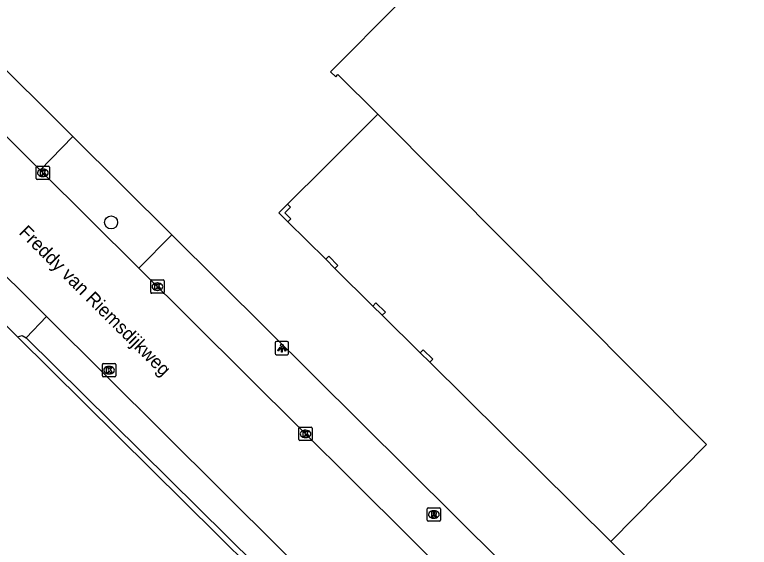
# Model space of a CAD drawing. Extents: x 155018 to 156648, y 383980 to 385733.
# Drawn here: x 155609.3 to 155664.4, y 385397.3 to 385437.2 of the extents above; entities that cross this region are included whole.
import ezdxf

# ---------------------------------------------------------------- set-up
doc = ezdxf.new("R2010")
doc.units = 0
for name, color, linetype in [('IMGEO_Boom', 7, 'Continuous'), ('IMGEO_Kolk', 7, 'Continuous'), ('IMGEO_Lichtpunt', 7, 'Continuous'), ('IMGEO_Openbare_ruimte_label', 7, 'Continuous'), ('IMGEO_Pand', 7, 'Continuous'), ('IMGEO_Pand_overbouw', 7, 'Continuous'), ('IMGEO_Rijbaan_lokaal_gesloten', 7, 'Continuous'), ('IMGEO_Rijbaan_lokaal_open', 7, 'Continuous'), ('IMGEO_Rioolput', 7, 'Continuous'), ('IMGEO_Voetpad_open', 7, 'Continuous')]:
    doc.layers.add(name, color=color, linetype=linetype)

msp = doc.modelspace()

# ---------------------------------------------------------------- linework, layer by layer
at = {"layer": 'IMGEO_Boom'}
msp.add_circle((155616.577, 385421.653), 0.489, dxfattribs=at)
at = {"layer": 'IMGEO_Kolk'}
for p, q in [((155610.957, 385424.951), (155610.957, 385425.803)), ((155611.032, 385425.877), (155611.884, 385425.877)), ((155611.445, 385425.657), (155611.47, 385425.657)), ((155611.958, 385425.803), (155611.958, 385424.951)), ((155611.468, 385425.097), (155611.443, 385425.097)), ((155611.884, 385424.877), (155611.032, 385424.877)), ((155619.546, 385416.408), (155619.546, 385417.26)), ((155619.621, 385417.334), (155620.473, 385417.334)), ((155620.034, 385417.114), (155620.059, 385417.114)), ((155620.547, 385417.26), (155620.547, 385416.408)), ((155620.473, 385416.334), (155619.621, 385416.334)), ((155620.057, 385416.554), (155620.032, 385416.554)), ((155615.921, 385410.135), (155615.921, 385410.987)), ((155615.996, 385411.061), (155616.848, 385411.061)), ((155616.409, 385410.841), (155616.434, 385410.841)), ((155616.922, 385410.987), (155616.922, 385410.135)), ((155616.432, 385410.281), (155616.407, 385410.281)), ((155616.848, 385410.061), (155615.996, 385410.061)), ((155630.662, 385405.352), (155630.662, 385406.204)), ((155630.737, 385406.278), (155631.589, 385406.278)), ((155631.15, 385406.058), (155631.175, 385406.058)), ((155631.663, 385406.204), (155631.663, 385405.352)), ((155631.589, 385405.278), (155630.737, 385405.278)), ((155631.173, 385405.498), (155631.148, 385405.498))]:
    msp.add_line(p, q, dxfattribs=at)
for points in [[(155610.957, 385424.951), (155610.957, 385425.803)], [(155611.032, 385425.877), (155611.884, 385425.877)], [(155611.958, 385425.803), (155611.958, 385424.951)], [(155611.278, 385425.577), (155611.401, 385425.577), (155611.401, 385425.426), (155611.531, 385425.577), (155611.695, 385425.577), (155611.549, 385425.426), (155611.702, 385425.177), (155611.55, 385425.177), (155611.465, 385425.341), (155611.401, 385425.274), (155611.401, 385425.177), (155611.278, 385425.177), (155611.278, 385425.577)], [(155611.884, 385424.877), (155611.032, 385424.877)], [(155619.546, 385416.408), (155619.546, 385417.26)], [(155619.621, 385417.334), (155620.473, 385417.334)], [(155619.867, 385417.034), (155619.99, 385417.034), (155619.99, 385416.883), (155620.12, 385417.034), (155620.284, 385417.034), (155620.138, 385416.883), (155620.291, 385416.634), (155620.139, 385416.634), (155620.054, 385416.798), (155619.99, 385416.731), (155619.99, 385416.634), (155619.867, 385416.634), (155619.867, 385417.034)], [(155620.547, 385417.26), (155620.547, 385416.408)], [(155620.473, 385416.334), (155619.621, 385416.334)], [(155615.921, 385410.135), (155615.921, 385410.987)], [(155615.996, 385411.061), (155616.848, 385411.061)], [(155616.242, 385410.761), (155616.365, 385410.761), (155616.365, 385410.61), (155616.495, 385410.761), (155616.659, 385410.761), (155616.513, 385410.61), (155616.666, 385410.361), (155616.514, 385410.361), (155616.429, 385410.525), (155616.365, 385410.458), (155616.365, 385410.361), (155616.242, 385410.361), (155616.242, 385410.761)], [(155616.922, 385410.987), (155616.922, 385410.135)], [(155616.848, 385410.061), (155615.996, 385410.061)], [(155630.662, 385405.352), (155630.662, 385406.204)], [(155630.737, 385406.278), (155631.589, 385406.278)], [(155630.983, 385405.978), (155631.106, 385405.978), (155631.106, 385405.827), (155631.236, 385405.978), (155631.4, 385405.978), (155631.254, 385405.827), (155631.407, 385405.578), (155631.255, 385405.578), (155631.17, 385405.742), (155631.106, 385405.675), (155631.106, 385405.578), (155630.983, 385405.578), (155630.983, 385405.978)], [(155631.663, 385406.204), (155631.663, 385405.352)], [(155631.589, 385405.278), (155630.737, 385405.278)]]:
    msp.add_lwpolyline(points, dxfattribs=at)
for centre, start, end in [((155611.034, 385425.801), 91.552, 178.448), ((155611.034, 385425.801), 91.552, 178.448), ((155611.882, 385425.801), 1.552, 88.448), ((155611.882, 385425.801), 1.552, 88.448), ((155611.034, 385424.953), 181.552, 268.448), ((155611.034, 385424.953), 181.552, 268.448), ((155611.882, 385424.953), 271.552, 358.448), ((155611.882, 385424.953), 271.552, 358.448), ((155619.623, 385417.258), 91.552, 178.448), ((155619.623, 385417.258), 91.552, 178.448), ((155620.471, 385417.258), 1.552, 88.448), ((155620.471, 385417.258), 1.552, 88.448), ((155619.623, 385416.41), 181.552, 268.448), ((155619.623, 385416.41), 181.552, 268.448), ((155620.471, 385416.41), 271.552, 358.448), ((155620.471, 385416.41), 271.552, 358.448), ((155615.998, 385410.985), 91.552, 178.448), ((155615.998, 385410.985), 91.552, 178.448), ((155616.846, 385410.985), 1.552, 88.448), ((155616.846, 385410.985), 1.552, 88.448), ((155615.998, 385410.137), 181.552, 268.448), ((155615.998, 385410.137), 181.552, 268.448), ((155616.846, 385410.137), 271.552, 358.448), ((155616.846, 385410.137), 271.552, 358.448), ((155630.739, 385406.202), 91.552, 178.448), ((155630.739, 385406.202), 91.552, 178.448), ((155631.587, 385406.202), 1.552, 88.448), ((155631.587, 385406.202), 1.552, 88.448), ((155630.739, 385405.354), 181.552, 268.448), ((155630.739, 385405.354), 181.552, 268.448), ((155631.587, 385405.354), 271.552, 358.448), ((155631.587, 385405.354), 271.552, 358.448)]:
    msp.add_arc(centre, 0.0765, start, end, dxfattribs=at)
for centre, major_axis, ratio, start_param, end_param in [((155611.444, 385425.377), (-0.387, 0.002), 0.722429, 4.712389, 7.853982), ((155611.469, 385425.377), (-0.39, 0.002), 0.717154, 1.570796, 4.712389), ((155620.033, 385416.834), (-0.387, 0.002), 0.722429, 4.712389, 7.853982), ((155620.058, 385416.834), (-0.39, 0.002), 0.717154, 1.570796, 4.712389), ((155616.408, 385410.561), (-0.387, 0.002), 0.722429, 4.712389, 7.853982), ((155616.433, 385410.561), (-0.39, 0.002), 0.717154, 1.570796, 4.712389), ((155631.149, 385405.778), (-0.387, 0.002), 0.722429, 4.712389, 7.853982), ((155631.174, 385405.778), (-0.39, 0.002), 0.717154, 1.570796, 4.712389)]:
    msp.add_ellipse(centre, major_axis=major_axis, ratio=ratio, start_param=start_param, end_param=end_param, dxfattribs=at)
at = {"layer": 'IMGEO_Lichtpunt'}
for p, q in [((155628.885, 385412.627), (155628.885, 385411.82)), ((155628.885, 385412.627), (155628.885, 385411.82)), ((155629.787, 385412.722), (155628.979, 385412.722)), ((155629.787, 385412.722), (155628.979, 385412.722)), ((155629.881, 385411.82), (155629.881, 385412.627)), ((155629.881, 385411.82), (155629.881, 385412.627)), ((155628.979, 385411.726), (155629.787, 385411.726)), ((155628.979, 385411.726), (155629.787, 385411.726))]:
    msp.add_line(p, q, dxfattribs=at)
for points in [[(155629.259, 385412.291), (155629.298, 385412.263), (155629.11, 385412.001), (155629.072, 385412.028), (155629.259, 385412.291)], [(155629.361, 385412.243), (155629.408, 385412.243), (155629.408, 385411.921), (155629.361, 385411.921), (155629.361, 385412.243)], [(155629.471, 385412.263), (155629.509, 385412.29), (155629.696, 385412.028), (155629.657, 385412), (155629.471, 385412.263)]]:
    msp.add_lwpolyline(points, dxfattribs=at)
msp.add_circle((155629.384, 385412.425), 0.0994, dxfattribs=at)
for centre, start, end in [((155628.979, 385412.627), 90, 180), ((155628.979, 385412.627), 90, 180), ((155629.787, 385412.627), 0, 90), ((155629.787, 385412.627), 0, 90), ((155628.979, 385411.82), 180, 270), ((155628.979, 385411.82), 180, 270), ((155629.787, 385411.82), 270, 0), ((155629.787, 385411.82), 270, 360)]:
    msp.add_arc(centre, 0.0946, start, end, dxfattribs=at)
at = {"layer": 'IMGEO_Pand'}
for points in [[(155699.652, 385500), (155633.036, 385432.966), (155633.419, 385432.585), (155633.588, 385432.755), (155636.587, 385429.78), (155661.238, 385404.981), (155654.058, 385397.7), (155665.35, 385386.482), (155666.539, 385387.69), (155677.61, 385376.692), (155676.959, 385375.552), (155678.45, 385374.102), (155679.529, 385374.781), (155679.988, 385374.322), (155678.792, 385373.112), (155678.169, 385372.481), (155682.44, 385368.242), (155683.069, 385368.892), (155690.088, 385361.922), (155697.698, 385369.561)], [(155629.607, 385422.375), (155630.026, 385422.792), (155629.798, 385423.017), (155629.153, 385422.375), (155629.828, 385421.707), (155630.054, 385421.935), (155629.607, 385422.375)], [(155632.896, 385419.12), (155632.669, 385418.891), (155633.365, 385418.201), (155633.592, 385418.43), (155632.896, 385419.12)], [(155636.441, 385415.608), (155636.214, 385415.379), (155636.918, 385414.683), (155637.145, 385414.912), (155636.441, 385415.608)], [(155639.985, 385412.095), (155639.759, 385411.867), (155640.469, 385411.163), (155640.695, 385411.391), (155639.985, 385412.095)]]:
    msp.add_lwpolyline(points, dxfattribs=at)
at = {"layer": 'IMGEO_Pand_overbouw'}
msp.add_lwpolyline([(155633.365, 385418.201), (155636.214, 385415.379), (155636.441, 385415.608), (155637.145, 385414.912), (155636.918, 385414.683), (155639.759, 385411.867), (155639.985, 385412.095), (155640.695, 385411.391), (155640.469, 385411.163), (155654.058, 385397.7), (155661.238, 385404.981), (155636.587, 385429.78), (155635.242, 385428.439), (155634.377, 385427.578), (155632.647, 385425.854), (155629.798, 385423.017), (155630.026, 385422.792), (155629.607, 385422.375), (155630.054, 385421.935), (155629.828, 385421.707), (155632.669, 385418.891), (155632.896, 385419.12), (155633.592, 385418.43)], close=True, dxfattribs=at)
at = {"layer": 'IMGEO_Rijbaan_lokaal_gesloten'}
for points in [[(155611.263, 385425.568), (155603.209, 385433.589)], [(155618.655, 385418.215), (155611.263, 385425.568)], [(155601.715, 385424.55), (155611.734, 385414.582)], [(155646.977, 385390.046), (155618.655, 385418.215)], [(155611.734, 385414.582), (155642.474, 385383.998)]]:
    msp.add_lwpolyline(points, dxfattribs=at)
at = {"layer": 'IMGEO_Rijbaan_lokaal_open'}
for points in [[(155605.692, 385436.071), (155611.873, 385429.93), (155613.711, 385428.103)], [(155611.263, 385425.568), (155613.711, 385428.103)], [(155609.569, 385413.073), (155599.874, 385422.748)], [(155618.655, 385418.215), (155621.131, 385420.729)], [(155621.131, 385420.729), (155649.479, 385392.559)], [(155611.734, 385414.582), (155610.197, 385413)], [(155609.569, 385413.073), (155609.897, 385413.155), (155610.197, 385413)]]:
    msp.add_lwpolyline(points, dxfattribs=at)
at = {"layer": 'IMGEO_Rioolput'}
for p, q in [((155640.28, 385399.308), (155640.28, 385400.16)), ((155640.355, 385400.234), (155641.207, 385400.234)), ((155640.768, 385400.014), (155640.793, 385400.014)), ((155641.281, 385400.16), (155641.281, 385399.308)), ((155641.207, 385399.234), (155640.355, 385399.234)), ((155640.791, 385399.454), (155640.766, 385399.454))]:
    msp.add_line(p, q, dxfattribs=at)
for points in [[(155640.28, 385399.308), (155640.28, 385400.16)], [(155640.355, 385400.234), (155641.207, 385400.234)], [(155640.869, 385399.932), (155640.617, 385399.934), (155640.617, 385399.534)], [(155640.795, 385399.853), (155640.741, 385399.853), (155640.741, 385399.772)], [(155640.741, 385399.772), (155640.793, 385399.772)], [(155641.281, 385400.16), (155641.281, 385399.308)], [(155641.207, 385399.234), (155640.355, 385399.234)], [(155640.617, 385399.534), (155640.741, 385399.534), (155640.741, 385399.696), (155640.752, 385399.696)], [(155640.799, 385399.667), (155640.87, 385399.534), (155641.01, 385399.534), (155640.945, 385399.66)]]:
    msp.add_lwpolyline(points, dxfattribs=at)
for centre, radius, start, end in [((155640.357, 385400.158), 0.0765, 91.552, 178.448), ((155640.357, 385400.158), 0.0765, 91.552, 178.448), ((155640.777, 385399.961), 0.19, 274.7715, 282.9687), ((155640.801, 385399.757), 0.0964, 77.0061, 93.1865), ((155640.815, 385399.814), 0.0378, 276.6634, 79.6772), ((155640.868, 385399.822), 0.109, 350.3612, 89.416), ((155640.866, 385399.822), 0.112, 277.5842, 350.9817), ((155641.205, 385400.158), 0.0765, 1.552, 88.448), ((155641.205, 385400.158), 0.0765, 1.552, 88.448), ((155640.357, 385399.31), 0.0765, 181.552, 268.448), ((155640.357, 385399.31), 0.0765, 181.552, 268.448), ((155640.751, 385399.643), 0.0533, 26.0293, 88.6989), ((155640.85, 385399.607), 0.108, 29.5134, 73.7905), ((155641.205, 385399.31), 0.0765, 271.552, 358.448), ((155641.205, 385399.31), 0.0765, 271.552, 358.448)]:
    msp.add_arc(centre, radius, start, end, dxfattribs=at)
for centre, major_axis, ratio, start_param, end_param in [((155640.767, 385399.734), (-0.387, 0.002), 0.722429, 4.712389, 7.853982), ((155640.792, 385399.734), (-0.39, 0.002), 0.717154, 1.570796, 4.712389)]:
    msp.add_ellipse(centre, major_axis=major_axis, ratio=ratio, start_param=start_param, end_param=end_param, dxfattribs=at)
at = {"layer": 'IMGEO_Voetpad_open'}
for points in [[(155613.711, 385428.103), (155621.131, 385420.729)], [(155642.136, 385380.784), (155609.569, 385413.073)], [(155610.197, 385413), (155640.337, 385383.192)]]:
    msp.add_lwpolyline(points, dxfattribs=at)

# ---------------------------------------------------------------- texts
at = {"layer": 'IMGEO_Openbare_ruimte_label'}
msp.add_text('Freddy van Riemsdijkweg', height=1, rotation=315.1621, dxfattribs=at).set_placement((155609.599, 385420.835))

doc.saveas('drawing.dxf')
